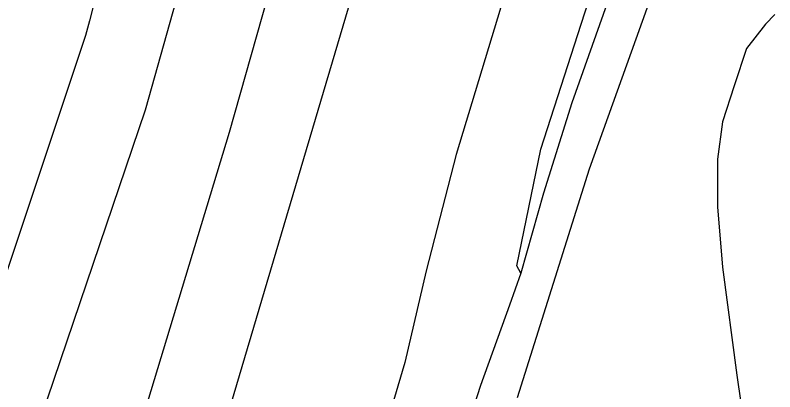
# Model space of a CAD drawing. Extents: x -595546 to -593986, y -1160845 to -1159202.
# Drawn here: x -594737 to -594673.6, y -1160737.5 to -1160706 of the extents above; entities that cross this region are included whole.
import ezdxf

# ---------------------------------------------------------------- set-up
doc = ezdxf.new("R2010")
doc.units = 0
for name, color, linetype in [('DOP - kresba z DSPS bez souradnic', 7, 'Continuous'), ('DOP - rozhrani ploch obecne', 7, 'Continuous'), ('TM - komunikace - VP', 7, 'Continuous'), ('TM - rozhrani ploch obecne - VP', 7, 'Continuous')]:
    doc.layers.add(name, color=color, linetype=linetype)

msp = doc.modelspace()

# ---------------------------------------------------------------- linework, layer by layer
at = {"layer": 'DOP - kresba z DSPS bez souradnic'}
for points in [[(-594693.13, -1160717.22), (-594679.9, -1160676.16)], [(-594695.15, -1160726.95), (-594693.13, -1160717.22)], [(-594694.81, -1160727.57), (-594695.15, -1160726.95)]]:
    msp.add_lwpolyline(points, dxfattribs=at)
at = {"layer": 'DOP - rozhrani ploch obecne'}
for points in [[(-594729.14, -1160699.95), (-594730.78, -1160706.5)], [(-594714.57, -1160699.7), (-594719.13, -1160715.83)], [(-594726.1, -1160713.92), (-594723.03, -1160703.02)], [(-594719.91, -1160741.64), (-594708.41, -1160702.87)], [(-594730.78, -1160706.5), (-594731.09, -1160707.73)], [(-594731.09, -1160707.73), (-594738.1, -1160728.75)], [(-594735.91, -1160742.89), (-594726.1, -1160713.92)], [(-594719.13, -1160715.83), (-594727.7, -1160744.17)]]:
    msp.add_lwpolyline(points, dxfattribs=at)
at = {"layer": 'TM - komunikace - VP'}
for points in [[(-594673.63, -1160705.96), (-594674.41, -1160706.78)], [(-594674.41, -1160706.78), (-594675.98, -1160708.82)], [(-594675.98, -1160708.82), (-594677.03, -1160711.93)], [(-594677.03, -1160711.93), (-594677.98, -1160714.94)], [(-594677.98, -1160714.94), (-594678.4, -1160718.04)], [(-594678.4, -1160718.04), (-594678.4, -1160722.02)], [(-594678.4, -1160722.02), (-594677.99, -1160727.07)], [(-594677.99, -1160727.07), (-594676.79, -1160736.08)], [(-594676.79, -1160736.08), (-594675.86, -1160742.6)]]:
    msp.add_lwpolyline(points, dxfattribs=at)
at = {"layer": 'TM - rozhrani ploch obecne - VP'}
for points in [[(-594687.9, -1160677.07), (-594700.2, -1160717.67)], [(-594681.77, -1160688.54), (-594690.54, -1160713.35)], [(-594680.79, -1160695.67), (-594689.1, -1160718.88)], [(-594690.54, -1160713.35), (-594692.92, -1160720.88)], [(-594700.2, -1160717.67), (-594702.71, -1160727.37)], [(-594689.1, -1160718.88), (-594695.12, -1160737.98)], [(-594692.92, -1160720.88), (-594694.81, -1160727.57)], [(-594702.71, -1160727.37), (-594704.48, -1160735.01)], [(-594694.81, -1160727.57), (-594695.75, -1160730.23)], [(-594695.75, -1160730.23), (-594698.16, -1160736.95)], [(-594704.48, -1160735.01), (-594706.51, -1160741.89)], [(-594698.16, -1160736.95), (-594703.12, -1160752.26)]]:
    msp.add_lwpolyline(points, dxfattribs=at)

doc.saveas('drawing.dxf')
